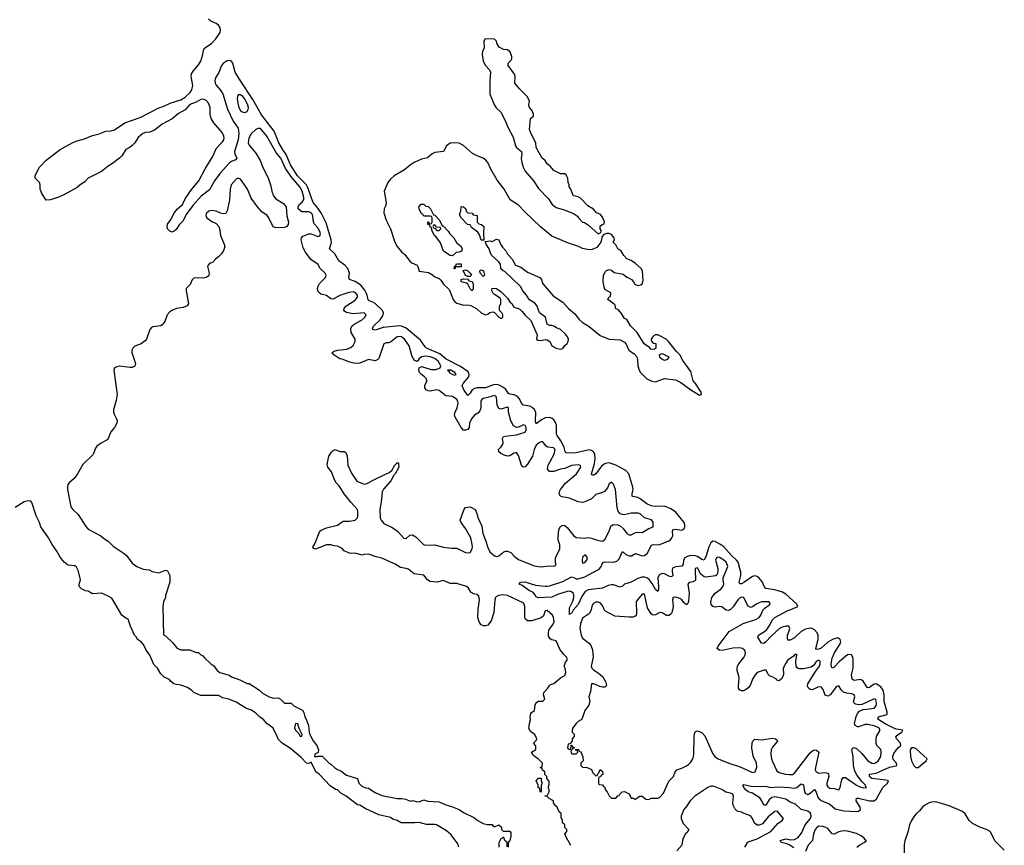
# Model space of a CAD drawing. Header units: inches. Extents: x 2293880 to 2522759, y 823965 to 1006879.
# Tile 318 of 325: x 2463030 to 2471950, y 907506 to 914985. Entities that reach past the tile are written whole.
import ezdxf

# ---------------------------------------------------------------- set-up
doc = ezdxf.new("R2010")
doc.units = ezdxf.units.IN
doc.header["$MEASUREMENT"] = 0
for name, color, linetype in [('C4960', 7, 'Continuous'), ('C4961', 7, 'Continuous'), ('C4970', 7, 'Continuous')]:
    doc.layers.add(name, color=color, linetype=linetype)

msp = doc.modelspace()

# ---------------------------------------------------------------- linework, layer by layer
at = {"layer": 'C4960', "color": 5}
for points, elevation in [([(2467009.5, 907490), (2466998.9, 907518.9), (2466940.2, 907600.2), (2466895.5, 907635.5), (2466806, 907690), (2466790, 907694), (2466714.6, 907694.6), (2466650, 907713.2), (2466608.8, 907708.9), (2466486, 907710), (2466449.1, 907729.1), (2466410, 907742), (2466390, 907759), (2466282, 907782), (2466158.6, 907838.6), (2466110, 907869), (2466090, 907873.2), (2465988, 907950), (2465939.5, 907979.5), (2465910, 908008.7), (2465890, 908012.3), (2465843.6, 908043.6), (2465746.3, 908146.3), (2465712.9, 908172.9), (2465670, 908258), (2465650, 908246), (2465628, 908250), (2465581.2, 908301.2), (2465482, 908382), (2465408, 908430), (2465370, 908468), (2465360.2, 908500.2), (2465322, 908570), (2465268.8, 908608.9), (2465235.3, 908650), (2465206.3, 908666.3), (2465170, 908702), (2465130, 908728.7), (2465083.7, 908743.7), (2464990, 908804), (2464926, 908830), (2464870, 908841.2), (2464830, 908864), (2464670, 908864), (2464606, 908890), (2464588.4, 908908.4), (2464550, 908935.3), (2464490, 908958), (2464450, 908962), (2464426, 908970), (2464398, 908990), (2464388.4, 909008.4), (2464338, 909030), (2464310, 909058), (2464278, 909110), (2464244.1, 909144.1), (2464209.4, 909229.4), (2464179, 909270), (2464149.3, 909329.3), (2464130, 909348.7), (2464098, 909370), (2464088.7, 909390), (2464070, 909408.7), (2464034, 909490), (2464013.2, 909553.2), (2463990, 909562), (2463955.3, 909590), (2463863.2, 909743.2), (2463826.3, 909766.3), (2463770, 909789.2), (2463690, 909784), (2463650, 909808), (2463626, 909810), (2463589.1, 909829.1), (2463569.1, 909849.1), (2463568.7, 909870), (2463582, 909910), (2463558.6, 909998.6), (2463557.9, 910000)], 60), ([(2464201.8, 910000), (2464210, 909998.8), (2464230, 909986.8), (2464290, 909974.8), (2464350, 909998), (2464370, 909992), (2464391, 909950), (2464391, 909890), (2464351.3, 909770), (2464351, 909750), (2464331.3, 909710), (2464326, 909670), (2464332, 909412), (2464350, 909402), (2464418.5, 909338.5), (2464450, 909298), (2464470, 909284.7), (2464490, 909276), (2464570, 909278), (2464630, 909252), (2464650, 909251.3), (2464671, 909231), (2464690, 909222), (2464703.5, 909203.5), (2464762, 909150), (2464790, 909132), (2464818, 909090), (2464842, 909070), (2464926.4, 909046.4), (2464950, 909031.3), (2465025.4, 909005.4), (2465090, 908972), (2465110, 908971.3), (2465202, 908910), (2465230, 908884.7), (2465291.2, 908851.1), (2465330, 908838), (2465370, 908842), (2465394, 908830), (2465430, 908794), (2465490, 908792), (2465514, 908770), (2465591.2, 908731.1), (2465604.7, 908710), (2465612, 908670), (2465624.7, 908650), (2465646, 908590), (2465651.2, 908531.1), (2465658, 908510), (2465690, 908452), (2465721, 908410), (2465738, 908370), (2465732.7, 908347.3), (2465704.7, 908330), (2465702, 908310), (2465726, 908310), (2465730, 908314), (2465770, 908312), (2465831.6, 908251.6), (2465850, 908242), (2465882, 908210), (2465910, 908191.3), (2465939.8, 908179.8), (2465990, 908142), (2466090, 908112), (2466102, 908070), (2466130, 908042), (2466166, 908026), (2466190, 908022), (2466250, 907984.7), (2466310, 907956), (2466450, 907931), (2466490.8, 907930.8), (2466524.7, 907924.7), (2466570, 907904.7), (2466590, 907911.3), (2466622, 907902), (2466650, 907901), (2466690, 907918), (2466727.1, 907907.1), (2466830, 907901), (2466890, 907871), (2466950, 907854.8), (2467010, 907830.8), (2467050, 907802.8), (2467150, 907756), (2467174.4, 907734.4), (2467230, 907704.7), (2467266, 907694), (2467310, 907694), (2467318, 907678), (2467330, 907674), (2467371.6, 907691.6), (2467394, 907670), (2467394, 907650), (2467410, 907634), (2467470, 907634), (2467478, 907618), (2467478, 907590), (2467471.6, 907548.4), (2467454, 907530), (2467454, 907490)], 60), ([(2468023.1, 907503.1), (2467980.4, 907580.4), (2467968, 907610), (2467986, 907630), (2467986, 907650), (2467968.4, 907668.4), (2467968, 907690), (2467948, 907710), (2467948, 907730), (2467936.4, 907756.4), (2467934, 907794), (2467918, 907810), (2467898, 907850), (2467883.1, 907863.1), (2467866, 907890), (2467866, 907910), (2467826, 907930), (2467807.3, 907947.3), (2467786, 907950), (2467790, 907954), (2467810, 907954), (2467826, 907990), (2467826, 908010), (2467818, 908030), (2467827.3, 908052.7), (2467827.3, 908087.3), (2467806, 908110), (2467806, 908130), (2467787.3, 908147.3), (2467786, 908170), (2467767.3, 908187.3), (2467762, 908202), (2467746, 908210), (2467762, 908218), (2467766, 908250), (2467726, 908290), (2467703.1, 908303.1), (2467683.1, 908323.1), (2467668, 908350), (2467707.3, 908372.7), (2467707.3, 908407.3), (2467686, 908430), (2467710, 908454), (2467715.3, 908470), (2467695.3, 908510), (2467656.4, 908536.4), (2467643.1, 908563.1), (2467648, 908610), (2467658, 908642), (2467655.3, 908670), (2467660.4, 908699.6), (2467666, 908710), (2467693.6, 908726.4), (2467701.2, 908778.8), (2467716.4, 908803.6), (2467730, 908812), (2467770, 908812), (2467788, 908830), (2467775.3, 908870), (2467779, 908890), (2467815.3, 908930), (2467830, 908954), (2467838, 908962), (2467870, 908972), (2467930, 909022), (2467970, 909044.7), (2467979, 909070), (2467972.7, 909110), (2467962, 909130), (2467976, 909164), (2467990, 909182), (2467990, 909198), (2467984, 909210), (2467955.9, 909235.9), (2467923.1, 909283.1), (2467890, 909357.2), (2467850, 909366), (2467835.1, 909375.1), (2467821.7, 909401.7), (2467819.7, 909430), (2467824.7, 909455.3), (2467863.6, 909510), (2467872.4, 909530), (2467866, 909570), (2467856, 909590), (2467808.2, 909631.8), (2467790, 909628.7), (2467774.9, 909585.1), (2467754.4, 909565.6), (2467670, 909539.1), (2467630, 909540.5), (2467613.4, 909553.4), (2467607.2, 909567.2), (2467605.1, 909670), (2467601.3, 909690), (2467590, 909703.6), (2467449.2, 909770), (2467410, 909775.3), (2467370, 909769.7), (2467350, 909760.5), (2467340.9, 909750), (2467334.9, 909730), (2467326.7, 909613.3), (2467302, 909538), (2467270, 909499), (2467250, 909493.2), (2467230, 909494), (2467207, 909507), (2467193.2, 909530), (2467179.3, 909570), (2467182, 909642), (2467195.1, 909730), (2467190, 909762.7), (2467170, 909776.3), (2467143.3, 909783.3), (2467117.7, 909797.7), (2467095.4, 909835.4), (2467079, 909850), (2466990, 909876.9), (2466930, 909878), (2466870, 909905.2), (2466810.5, 909889.5), (2466750, 909896.2), (2466725.2, 909910), (2466690, 909953.2), (2466604.2, 909964.2), (2466558.4, 910000)], 60), ([(2468942, 910000), (2468940.1, 909990), (2468946.5, 909950), (2468939.3, 909940.7), (2468930, 909936.8), (2468910, 909942.8), (2468870, 909965.8), (2468850, 909969.4), (2468830, 909960.2), (2468820.4, 909950), (2468812.1, 909930), (2468818.3, 909850), (2468816.6, 909823.4), (2468810, 909805.1), (2468790, 909823.5), (2468758.4, 909878.4), (2468732.6, 909912.6), (2468710, 909928.3), (2468690, 909934), (2468666.6, 909933.4), (2468630, 909924.1), (2468570, 909890.5), (2468508.2, 909871.8), (2468490, 909852.6), (2468470, 909843.5), (2468410, 909866.2), (2468390, 909866.7), (2468361.1, 909858.9), (2468310, 909836), (2468178.9, 909821.1), (2468153.6, 909806.4), (2468121.5, 909758.5), (2468090, 909688.4), (2468044.1, 909635.9), (2468030, 909606), (2468016, 909604), (2468010, 909598), (2468010, 909657.3), (2468042.3, 909717.7), (2468050.6, 909750), (2468051.4, 909770), (2468046.3, 909786.3), (2468030, 909802), (2468010, 909807), (2467990, 909804.3), (2467901.2, 909778.8), (2467850, 909755), (2467727.2, 909747.2), (2467710, 909756.9), (2467697.6, 909777.6), (2467677.6, 909797.6), (2467649.5, 909810), (2467580.8, 909860.8), (2467555.3, 909870), (2467568, 909890), (2467606.7, 909893.3), (2467703, 909863), (2467790, 909851.8), (2467810, 909853.4), (2467830, 909856.3), (2467950, 909895.8), (2468030, 909937.6), (2468050, 909933), (2468070, 909919.3), (2468090, 909919.5), (2468150, 909937.5), (2468266.8, 910000)], 40), ([(2469150.3, 910000), (2469152.2, 909907.8), (2469142.8, 909897.2), (2469130, 909892.2), (2469094.5, 909885.5), (2469084.1, 909870), (2469095.2, 909790), (2469090, 909718), (2469082.9, 909697.1), (2469070, 909685.1), (2469050, 909701.3), (2469027.2, 909730), (2469010, 909741.5), (2468970, 909754.2), (2468950.2, 909749.8), (2468944.6, 909730), (2468948.7, 909670), (2468945.1, 909634.9), (2468934.7, 909605.3), (2468912.3, 909587.7), (2468890, 909588.5), (2468850, 909611.4), (2468830, 909615.7), (2468790, 909594.8), (2468770, 909591.8), (2468750, 909602.7), (2468718.2, 909658.2), (2468690, 909781.2), (2468670, 909779.5), (2468625.7, 909730), (2468614.9, 909710), (2468618.7, 909610), (2468613.4, 909586.6), (2468602.8, 909577.2), (2468588.6, 909571.5), (2468550, 909571), (2468420.7, 909580.7), (2468329.7, 909629.7), (2468310, 909677.2), (2468290, 909702.9), (2468270, 909709.6), (2468250, 909707.3), (2468230, 909699.6), (2468221.3, 909690), (2468212.2, 909670), (2468203.6, 909630), (2468191.2, 909608.9), (2468181.8, 909598.2), (2468130, 909563.6), (2468110, 909512), (2468105.5, 909470), (2468115.3, 909410), (2468130, 909383.1), (2468192.9, 909332.8), (2468207.1, 909310), (2468218, 909278), (2468224.2, 909210), (2468208.5, 909130), (2468212.9, 909110), (2468230, 909091.2), (2468270, 909069.2), (2468312.6, 909032.6), (2468338, 908990), (2468347.1, 908952.9), (2468330, 908939.3), (2468310, 908938), (2468284.5, 908944.5), (2468230, 908969), (2468210, 908968), (2468201, 908899), (2468187.3, 908850), (2468196, 908810), (2468186, 908774), (2468150, 908728), (2468125.4, 908654.6), (2468116.9, 908643.1), (2468090, 908628), (2468070, 908608), (2468042, 908570), (2468034, 908550), (2468034, 908530), (2468052.7, 908512.7), (2468054, 908490), (2468034, 908470), (2468034, 908450), (2468014, 908426), (2467998, 908422), (2467994, 908390), (2468010, 908374), (2468022, 908378), (2468026, 908414), (2468030, 908414), (2468038, 908398), (2468052.7, 908392.7), (2468054, 908386), (2468038, 908382), (2468032.7, 908367.3), (2468022, 908358), (2468030, 908334), (2468070, 908334), (2468086, 908350), (2468082, 908362), (2468067.3, 908367.3), (2468066, 908374), (2468090, 908374), (2468098, 908358), (2468112.7, 908352.7), (2468132.7, 908307.3), (2468134, 908270), (2468114, 908250), (2468114, 908230), (2468130, 908214), (2468170, 908212), (2468210, 908194), (2468223.6, 908163.6), (2468250, 908134), (2468262, 908138), (2468267.3, 908152.7), (2468278, 908162), (2468288.7, 908191.3), (2468310, 908174), (2468311.6, 908148.4), (2468298, 908142), (2468292.7, 908127.3), (2468278, 908122), (2468274, 908110), (2468274, 908070), (2468278, 908058), (2468310, 908054), (2468318, 908038), (2468330, 908034), (2468334, 908010), (2468351.6, 907991.6), (2468370, 907954), (2468390, 907934), (2468430, 907934), (2468450, 907954), (2468462, 907958), (2468466, 907970), (2468489, 907991), (2468510, 907992), (2468551.2, 907971.1), (2468570, 907932), (2468591.6, 907931.6), (2468610, 907922), (2468623.1, 907936.9), (2468648.4, 907951.6), (2468670, 907952), (2468703.6, 907923.6), (2468730, 907922), (2468751.6, 907931.6), (2468810, 907932), (2468830, 907942), (2468862, 907978), (2468911.9, 908088.1), (2468952.3, 908130), (2468969.5, 908170.5), (2468984, 908190), (2469030, 908204.9), (2469070, 908224.9), (2469090, 908238), (2469110, 908259.1), (2469130, 908294), (2469138.2, 908330), (2469139.3, 908490), (2469143.1, 908516.9), (2469150, 908534), (2469170, 908542), (2469210, 908527.7), (2469236.5, 908496.5), (2469310, 908333.4), (2469328.7, 908310), (2469358, 908290), (2469455.5, 908250), (2469556.5, 908216.5), (2469670, 908166), (2469693.2, 908170), (2469707.5, 908212.5), (2469704.4, 908250), (2469674.4, 908314.4), (2469661.3, 908390), (2469664.6, 908435.4), (2469671.8, 908450), (2469690, 908466.4), (2469750, 908461.3), (2469850, 908474.9), (2469878, 908470), (2469890, 908461), (2469896.3, 908450), (2469850, 908395.8), (2469838, 908370), (2469834.5, 908330), (2469842.1, 908290), (2469850, 908263.7), (2469890, 908180.3), (2469910, 908164.2), (2469969, 908149), (2470000, 908147.5)], 60), ([(2469354.8, 910000), (2469355.6, 909990), (2469351.2, 909968.8), (2469344.3, 909955.7), (2469333, 909947), (2469250, 909934.8), (2469230, 909937.7), (2469201.2, 909961.2), (2469180.3, 910000)], 60), ([(2470000, 909193), (2469990, 909186.3), (2469970, 909155.8), (2469947.2, 909110), (2469948.3, 909051.7), (2469943.8, 909036.2), (2469930, 909014), (2469910, 908995.3), (2469890, 909002), (2469885.2, 909010), (2469853.2, 909030), (2469822.5, 909042.5), (2469811.7, 909051.7), (2469792.8, 909092.8), (2469773.4, 909093.4), (2469710.4, 909070), (2469691.5, 909050), (2469669.2, 909010), (2469647, 908953), (2469629, 908931), (2469610, 908916.2), (2469586.6, 908906.6), (2469570, 908903.7), (2469550, 908914), (2469542.9, 908930), (2469541.3, 908950), (2469547.2, 909027.2), (2469529.6, 909090), (2469529.6, 909110), (2469533.3, 909130), (2469544.4, 909150), (2469590, 909207.2), (2469601.5, 909230), (2469605.4, 909250), (2469599.7, 909270), (2469578, 909290), (2469550, 909295.9), (2469489.4, 909290.6), (2469410, 909272.8), (2469371.9, 909271.9), (2469349.4, 909290), (2469356.2, 909310), (2469458, 909442), (2469584.5, 909515.5), (2469694.5, 909550), (2469730, 909568.2), (2469745.3, 909590), (2469763.1, 909636.9), (2469782.5, 909657.5), (2469827.3, 909690), (2469821.2, 909710), (2469750.6, 909710.6), (2469707.3, 909692.7), (2469670, 909664.7), (2469650, 909661.3), (2469630, 909671.6), (2469622.2, 909682.2), (2469590.7, 909750.7), (2469570, 909754), (2469550, 909744.2), (2469535.8, 909730), (2469494.1, 909665.9), (2469470, 909642.7), (2469450, 909633.3), (2469430, 909636.9), (2469390, 909666.4), (2469370, 909668.7), (2469330, 909662.7), (2469308.8, 909668.8), (2469294, 909690), (2469289.8, 909709.8), (2469299.7, 909750), (2469329.1, 909790.9), (2469383.5, 909830), (2469400.9, 909850), (2469409.7, 909870), (2469402.6, 909910), (2469404.4, 909930), (2469432.4, 910000)], 60), ([(2470000, 909754.5), (2469970, 909781.6), (2469939.7, 909799.7), (2469870, 909821.4), (2469790, 909830.9), (2469773.6, 909850), (2469759.6, 909890), (2469730, 909925.2), (2469710, 909940.7), (2469690, 909946.4), (2469670, 909940.2), (2469590, 909885.2), (2469570, 909874.5), (2469554.5, 909874.5), (2469549, 909889), (2469561.8, 909950), (2469562.4, 909982.4), (2469557.8, 910000)], 40), ([(2470000, 909483.6), (2469996.9, 909490), (2469971, 909491), (2469930, 909479.5), (2469914.6, 909470), (2469838.7, 909401.3), (2469790, 909348.6), (2469770, 909334), (2469750, 909336.9), (2469716.9, 909390), (2469722.9, 909410), (2469777.5, 909442.5), (2469799, 909461), (2469824.2, 909495.8), (2469850, 909549.2), (2469870, 909569.4), (2469990, 909633.2), (2470000, 909637.1)], 40), ([(2470000, 909365.3), (2469990, 909365.4), (2469984.6, 909384.6), (2469986.9, 909410), (2470000, 909450.1)], 40), ([(2469600.5, 907490), (2469626.8, 907533.2), (2469638.4, 907541.6), (2469710, 907564.3), (2469835.4, 907630), (2469897.5, 907702.5), (2469938, 907730), (2469948.7, 907750), (2469899, 907810), (2469890, 907814.5), (2469870, 907813.3), (2469810, 907763.9), (2469758.1, 907701.9), (2469730, 907688.4), (2469709.8, 907689.8), (2469686.9, 907706.9), (2469668, 907750), (2469650, 907774.3), (2469593, 907793), (2469570, 907806.6), (2469530, 907814), (2469511.9, 907831.9), (2469494.5, 907870), (2469492, 907890), (2469497.2, 907950), (2469489.3, 907970), (2469470, 907978.9), (2469428.2, 907988.2), (2469390, 908011.2), (2469330, 908036.2), (2469310, 908042.9), (2469290, 908040.7), (2469264, 908030), (2469147.3, 907950), (2469104, 907910), (2469067.1, 907852.9), (2469046, 907830), (2469022, 907770), (2469022, 907750), (2469042, 907702), (2469092, 907650), (2469076.9, 907623.1), (2469062, 907610), (2469042, 907570), (2469034, 907550), (2469030, 907506), (2468983.6, 907456.4)], 60), ([(2470000, 907902.7), (2469970, 907923.4), (2469890, 907942.4), (2469870, 907944.6), (2469842.5, 907937.5), (2469821.1, 907918.9), (2469790, 907869.9), (2469770, 907868.5), (2469752.2, 907910), (2469735, 907935), (2469670, 907976.8), (2469629.7, 907990), (2469610, 908005.3), (2469590, 908029.8), (2469580.7, 908050), (2469590, 908055.6), (2469670, 908037.9), (2469790, 908040.7), (2469830, 908028.5), (2469910, 908037), (2470000, 908028.7)], 40), ([(2467447.3, 907492.7), (2467446, 907530), (2467426, 907550), (2467415.3, 907575.3), (2467410, 907578), (2467390, 907566), (2467371.6, 907528.4), (2467372, 907490)], 60), ([(2470000, 907508.7), (2469980.4, 907520.4), (2469928, 907530), (2469919.6, 907550), (2469970, 907563.5), (2470000, 907558.9)], 40)]:
    msp.add_lwpolyline(points, dxfattribs=dict(at, elevation=elevation))
at = {"layer": 'C4960', "color": 5, "elevation": 60}
for points in [[(2465530, 908608), (2465520.7, 908570), (2465527.3, 908550), (2465558, 908518), (2465570, 908492), (2465586, 908494), (2465588, 908510), (2465562.7, 908562.7), (2465550, 908606)], [(2467750, 907986), (2467746, 907990), (2467742, 908022), (2467726, 908026), (2467726, 908050), (2467708, 908090), (2467730, 908114), (2467752.7, 908112.7), (2467754, 908090), (2467762, 908070), (2467754, 908050), (2467754, 907990)]]:
    msp.add_lwpolyline(points, close=True, dxfattribs=at)
at = {"layer": 'C4961', "color": 5}
for points, elevation in [([(2468266.8, 910000), (2468275.4, 910004.6), (2468294, 910026), (2468313.2, 910066.8), (2468330, 910072.4), (2468410, 910070.1), (2468439.9, 910080.1), (2468460.1, 910099.9), (2468490, 910167), (2468519.8, 910139.8), (2468550, 910126.6), (2468571.2, 910128.8), (2468610, 910147.7), (2468668.1, 910128.1), (2468690, 910131.4), (2468713.4, 910150), (2468754.7, 910225.3), (2468770, 910232.2), (2468808.1, 910228.1), (2468830, 910231.9), (2468910, 910264), (2468925.6, 910274.4), (2468939.1, 910290), (2468945.9, 910310), (2468944.5, 910350), (2468953.4, 910366.6), (2468969.9, 910370.1), (2469030, 910360.4), (2469046.6, 910370), (2469055.9, 910390), (2469056.1, 910410), (2469050, 910429.8), (2468970, 910525.5), (2468930, 910555), (2468870, 910578.1), (2468790, 910575.1), (2468750, 910580.1), (2468710, 910599.5), (2468650, 910645.4), (2468630, 910655), (2468584.2, 910664.2), (2468579.1, 910670), (2468577.7, 910690), (2468586.2, 910730), (2468585.4, 910750), (2468547.9, 910870), (2468519.8, 910899.8), (2468430, 910948.3), (2468371, 910971), (2468334.5, 910965.5), (2468300.4, 910939.6), (2468250, 910872.2), (2468230, 910858), (2468220.1, 910860.1), (2468209.8, 910870), (2468237.2, 910962.8), (2468244.1, 911010), (2468239.3, 911050), (2468227.5, 911070), (2468210, 911083), (2468190, 911087.4), (2468070, 911059.9), (2467998, 911058), (2467981.6, 911061.6), (2467971.8, 911071.8), (2467961.9, 911110), (2467939.5, 911159.5), (2467897.8, 911217.8), (2467893.8, 911230), (2467892.2, 911312.3), (2467882.4, 911342.4), (2467870, 911359.8), (2467853, 911373), (2467830, 911380.7), (2467790, 911377.3), (2467758.5, 911361.5), (2467710, 911322.9), (2467704.1, 911350), (2467706.4, 911426.4), (2467693.9, 911453.9), (2467672.6, 911472.6), (2467650, 911483.1), (2467590, 911493.5), (2467574.8, 911510), (2467557.5, 911550), (2467538.8, 911570), (2467510, 911585.1), (2467470, 911592.1), (2467459.3, 911599.3), (2467434.3, 911634.3), (2467412.4, 911652.4), (2467372.8, 911672.8), (2467350, 911678.6), (2467323.8, 911676.2), (2467250.1, 911649.9), (2467170, 911651.2), (2467150, 911644.4), (2467129.7, 911630.3), (2467110, 911601.1), (2467090, 911581.3), (2467050, 911636.4), (2467038.3, 911670), (2467047.3, 911690), (2467098, 911750), (2467102.8, 911770), (2467093.3, 911793.3), (2467024.2, 911844.2), (2466894.9, 911910), (2466837.6, 911957.6), (2466714.5, 912010), (2466701.9, 912021.9), (2466661.6, 912081.6), (2466530, 912189.9), (2466490, 912208.8), (2466469.5, 912210.5), (2466324, 912196), (2466250, 912171.6), (2466230, 912179), (2466227.1, 912190), (2466237.4, 912210), (2466295.4, 912264.6), (2466318.7, 912301.3), (2466325.2, 912330), (2466316.8, 912350), (2466250, 912412.5), (2466230, 912425.8), (2466196.9, 912436.9), (2466186.1, 912446.1), (2466178.8, 912490), (2466169.9, 912510), (2466155.3, 912535.3), (2466119.1, 912579.1), (2466070, 912613.3), (2466018, 912630), (2466012.1, 912650), (2466017.5, 912690), (2466002.1, 912730), (2465978.3, 912758.3), (2465920.9, 912800.9), (2465884.8, 912864.8), (2465835.4, 912910), (2465853.5, 912966.5), (2465853, 912990), (2465805.1, 913145.1), (2465765.5, 913230), (2465734.8, 913274.8), (2465687.6, 913327.5), (2465638.5, 913470), (2465627.7, 913487.7), (2465547.7, 913570), (2465482.8, 913670), (2465445, 913765), (2465410, 913812.1), (2465377.3, 913870), (2465335.4, 913975.4), (2465222, 914122), (2465141.5, 914261.5), (2465029.3, 914429.3), (2464983, 914510), (2464960.7, 914590), (2464949.5, 914609.5), (2464930, 914616), (2464910, 914611.8), (2464872.4, 914587.6), (2464859.2, 914570), (2464833.7, 914506.3), (2464802.3, 914457.7), (2464796.4, 914430), (2464800.4, 914410), (2464810, 914392.3), (2464847.5, 914350), (2464870, 914312), (2464913, 914173), (2464965.3, 914065.3), (2465010, 914002), (2465014.3, 913954.3), (2465010, 913896), (2464975.5, 913790), (2464978, 913770), (2464998, 913730), (2464985.1, 913714.9), (2464950, 913701.4), (2464930, 913687), (2464846.5, 913593.5), (2464794.4, 913525.6), (2464750, 913442.4), (2464674.1, 913385.9), (2464599, 913301), (2464539.4, 913220.6), (2464510, 913161.2), (2464474.2, 913125.8), (2464450, 913086.6), (2464430, 913069.3), (2464410, 913061.2), (2464390, 913069.2), (2464370, 913089.3), (2464367, 913110), (2464370, 913131), (2464401.6, 913178.4), (2464427.6, 913230), (2464460.7, 913270), (2464503.6, 913310), (2464530, 913360.7), (2464589.7, 913450), (2464653.9, 913526.1), (2464710, 913634), (2464781.5, 913750), (2464810, 913818), (2464865.4, 913874.6), (2464876.1, 913890), (2464881.8, 913910), (2464879.9, 913930), (2464863.9, 913963.9), (2464789.3, 914050), (2464763.2, 914090), (2464755.5, 914130), (2464754.5, 914190), (2464740.4, 914230), (2464716.3, 914256.3), (2464690, 914265.7), (2464670, 914262.4), (2464630, 914238.9), (2464570, 914217.7), (2464530, 914167.7), (2464470, 914135), (2464410, 914085.4), (2464322, 914038), (2464250, 913985.1), (2464210, 913965.1), (2464170, 913962), (2464146.9, 913953.1), (2464103.8, 913916.2), (2464074, 913870), (2464050, 913846), (2464030, 913829.4), (2463990, 913809), (2463954, 913750), (2463934.8, 913730), (2463870, 913680.9), (2463830, 913659.3), (2463770, 913609.3), (2463650, 913549.2), (2463621.6, 913518.4), (2463573.2, 913486.8), (2463550, 913465.2), (2463430, 913398), (2463390, 913380.9), (2463310, 913353.2), (2463269.5, 913349.5), (2463229.2, 913410), (2463215.3, 913450), (2463214, 913490), (2463208.8, 913508.9), (2463169.2, 913550), (2463170, 913572), (2463209, 913650), (2463270, 913711), (2463395.3, 913810), (2463510, 913870.7), (2463550, 913886.8), (2463615.5, 913904.5), (2463690, 913934.8), (2463750, 913950.8), (2463810, 913976), (2463856.9, 913976.9), (2463890, 913986.8), (2463982, 914050), (2464122, 914098), (2464290, 914187.7), (2464330, 914198), (2464392.4, 914227.6), (2464490, 914259.7), (2464530, 914282), (2464575.4, 914324.6), (2464590.4, 914350), (2464599.4, 914390), (2464584.7, 914470), (2464586.6, 914493.4), (2464600.4, 914519.6), (2464650, 914574.3), (2464670, 914608.7), (2464688.3, 914670), (2464693.6, 914710), (2464708.4, 914730), (2464768.1, 914770), (2464808.1, 914810), (2464844.8, 914870), (2464849.8, 914890), (2464845.5, 914910), (2464830, 914934), (2464810, 914949), (2464760.5, 914970), (2464741, 914990)], 40), ([(2466558.4, 910000), (2466550, 910006.6), (2466530, 910014), (2466481.2, 910021.1), (2466430, 910053.6), (2466310, 910106.6), (2466258, 910118), (2466190, 910142.7), (2466150, 910140.9), (2466130, 910135.1), (2466070, 910152), (2466030, 910149), (2466010, 910154), (2465970, 910173.2), (2465950, 910193.2), (2465910, 910215.1), (2465878.6, 910218.6), (2465850, 910229), (2465810, 910229), (2465710, 910189.3), (2465694.6, 910194.6), (2465686, 910210), (2465702.7, 910237.3), (2465749, 910350), (2465760.2, 910359.8), (2465810, 910382.8), (2465910, 910407.3), (2465958.9, 910441.1), (2466018.9, 910441.1), (2466069, 910451), (2466089, 910471), (2466092.9, 910487.1), (2466094.5, 910530), (2466086.6, 910550), (2466030, 910612.7), (2465969.5, 910690), (2465923.6, 910763.6), (2465897.2, 910790), (2465885.2, 910810), (2465855.3, 910890), (2465821.2, 910930), (2465814, 910954), (2465829.4, 911030), (2465853.6, 911066.4), (2465870, 911082), (2465888.8, 911091.1), (2465930, 911072), (2465970, 911072), (2465983.6, 911063.6), (2465995.3, 911035.3), (2466002, 910950), (2466036.9, 910876.9), (2466084, 910804), (2466150, 910778), (2466170, 910781), (2466262, 910830), (2466377.5, 910882.5), (2466400.2, 910899.8), (2466429, 910950), (2466452, 910972), (2466462, 910962), (2466466, 910930), (2466430.5, 910870), (2466419.9, 910860.1), (2466391.9, 910808.1), (2466327.1, 910732.9), (2466313, 910707), (2466305.5, 910614.5), (2466293.4, 910550), (2466296.9, 910470), (2466303.2, 910450), (2466330, 910420.9), (2466410, 910380.3), (2466451.5, 910351.5), (2466510, 910288.9), (2466530, 910285.7), (2466563.6, 910316.4), (2466590, 910317.8), (2466619.6, 910299.6), (2466687.4, 910230), (2466705, 910225), (2466790, 910226.9), (2466870, 910206.3), (2466942.9, 910197.1), (2466990, 910196.8), (2467070, 910159.2), (2467090, 910153.8), (2467110, 910158.3), (2467128.7, 910190), (2467131.2, 910210), (2467127.1, 910250), (2467115.9, 910290), (2467070, 910374.5), (2467029.6, 910430), (2467020.7, 910450), (2467055.1, 910550), (2467070, 910567.3), (2467110, 910570.5), (2467130, 910564), (2467150, 910550.6), (2467164.9, 910530), (2467183.7, 910470), (2467217, 910397), (2467226, 910330), (2467250.1, 910270.1), (2467270, 910202.4), (2467290, 910164.6), (2467330, 910128.7), (2467350, 910121.6), (2467370, 910128), (2467415.6, 910164.4), (2467430, 910170.8), (2467450, 910170.8), (2467479.6, 910159.6), (2467510, 910125.3), (2467550, 910093.7), (2467690, 910037.6), (2467750, 910028.8), (2467830, 910037.1), (2467865.6, 910034.4), (2467882, 910038), (2467889, 910050), (2467883.3, 910063.3), (2467884.7, 910110), (2467923.1, 910190), (2467922.6, 910230), (2467909.6, 910270), (2467907.8, 910290), (2467914, 910366), (2467930, 910394.8), (2467950, 910407.3), (2467970, 910402), (2467990, 910384.9), (2468050, 910310.5), (2468070, 910292.7), (2468150, 910287.3), (2468174.4, 910294.4), (2468210, 910288.4), (2468273, 910267), (2468310, 910259.5), (2468330, 910274.8), (2468370, 910350.8), (2468384.7, 910395.3), (2468407.2, 910412.8), (2468450, 910410.3), (2468470, 910400.3), (2468496.9, 910376.9), (2468530, 910331.8), (2468550, 910319.6), (2468570, 910319.6), (2468610, 910338.3), (2468630, 910342.3), (2468670, 910338.9), (2468730, 910376), (2468769.2, 910390), (2468770, 910433.2), (2468754.9, 910454.9), (2468691.4, 910471.4), (2468650, 910508), (2468634.3, 910514.3), (2468570, 910514.6), (2468510, 910499.8), (2468490, 910501), (2468469.8, 910509.8), (2468452.1, 910532.2), (2468442.1, 910562.2), (2468428.5, 910728.5), (2468410, 910776), (2468390, 910794), (2468370, 910781.2), (2468356.4, 910743.6), (2468328.6, 910711.4), (2468310, 910701), (2468250, 910682.4), (2468210, 910643.6), (2468150, 910617), (2468128.1, 910611.9), (2468090, 910616.2), (2468010, 910651.1), (2467943.3, 910663.3), (2467929.5, 910669.5), (2467917.2, 910690), (2467919.5, 910710), (2467929.6, 910730), (2467974.3, 910785.7), (2468075.6, 910870), (2468114.5, 910930), (2468110, 910945.2), (2468090, 910952.3), (2468030, 910947.7), (2467970, 910918.9), (2467930, 910911.7), (2467870, 910891.9), (2467830, 910893.3), (2467812.6, 910912.6), (2467816.1, 910950), (2467872.6, 911050), (2467881.3, 911090), (2467867.1, 911107.1), (2467813.7, 911113.7), (2467800.8, 911120.8), (2467770, 911160.4), (2467750, 911159.8), (2467730.4, 911150), (2467709.4, 911130), (2467690.2, 911090), (2467676.1, 911030), (2467630, 910956.9), (2467610, 910933.6), (2467590, 910931.6), (2467574.7, 910950), (2467550, 911036.2), (2467530, 911063.1), (2467510, 911058), (2467470, 911033.5), (2467450, 911031), (2467418.5, 911038.5), (2467390, 911054), (2467372, 911070), (2467367.3, 911090), (2467390, 911111.8), (2467405.1, 911134.9), (2467410.6, 911150.6), (2467405.1, 911190), (2467412.3, 911207.7), (2467427, 911213), (2467530, 911225.6), (2467610, 911248), (2467618.7, 911270), (2467617.1, 911290), (2467610, 911309.7), (2467593.5, 911313.5), (2467550, 911292.3), (2467530, 911291.4), (2467504.5, 911304.5), (2467478.6, 911350), (2467458, 911430), (2467458, 911470), (2467450, 911476), (2467390, 911455.9), (2467370, 911462.2), (2467355.4, 911495.4), (2467350, 911565.2), (2467337, 911577), (2467330, 911579.8), (2467310, 911575.4), (2467270, 911561), (2467230, 911553.7), (2467215.3, 911544.7), (2467207.3, 911530), (2467207.4, 911470), (2467198.8, 911441.2), (2467179.3, 911420.7), (2467150, 911400.9), (2467122, 911370), (2467105.8, 911330), (2467101.7, 911290), (2467090, 911273.6), (2467070, 911266.3), (2467050, 911266), (2467030, 911289.3), (2466971, 911390), (2466969.7, 911410), (2466974.8, 911430), (2466992.8, 911470), (2467001.8, 911510), (2466999.2, 911530), (2466990, 911545.6), (2466952, 911570), (2466890, 911576.2), (2466830, 911624.7), (2466810, 911630.8), (2466750, 911619.8), (2466730, 911623.1), (2466710.9, 911630.9), (2466699.7, 911650), (2466701.7, 911670), (2466719.1, 911710), (2466716.4, 911730), (2466698.7, 911750), (2466669.5, 911770), (2466653.3, 911790), (2466647, 911810), (2466649.5, 911830.5), (2466670, 911842.4), (2466756.4, 911816.5), (2466804.3, 911815.7), (2466839.7, 911830), (2466844.5, 911850), (2466834.6, 911870), (2466820.1, 911890), (2466790, 911914.2), (2466748.4, 911930), (2466710, 911937), (2466670.1, 911929.9), (2466646, 911910), (2466630, 911889), (2466610, 911896), (2466595.4, 911915.4), (2466583.5, 911943.5), (2466558.5, 912030), (2466515.5, 912090), (2466490, 912110.4), (2466470, 912114), (2466450, 912110.4), (2466390, 912063.9), (2466370, 912057.6), (2466350, 912057.7), (2466330, 912049.5), (2466283.1, 911916.9), (2466274.9, 911905.1), (2466250, 911895.1), (2466190, 911908), (2466110, 911871.8), (2466070, 911870.9), (2466021.1, 911881.1), (2465951, 911909), (2465930, 911913.2), (2465875.3, 911950), (2465862, 911970), (2465878, 911982), (2465908.4, 911991.6), (2465990, 911999.2), (2466030, 912015.6), (2466050, 912032.8), (2466069.8, 912070), (2466070.6, 912090), (2466033.1, 912150), (2466030.9, 912190), (2466041.7, 912210), (2466056.2, 912223.8), (2466136.4, 912270), (2466157.4, 912290), (2466168.5, 912310), (2466149.8, 912329.8), (2466050, 912321.1), (2465991.4, 912331.4), (2465967.7, 912347.7), (2465969.7, 912370), (2465986, 912390), (2466070, 912444.8), (2466089, 912470), (2466089.8, 912490), (2466070, 912512.5), (2466050, 912519.2), (2466012.1, 912512.1), (2465930, 912486), (2465870, 912453.3), (2465850, 912455), (2465810, 912486), (2465758, 912498), (2465736.1, 912516.1), (2465729.7, 912530), (2465728.6, 912548.5), (2465733.3, 912570), (2465745.9, 912594.1), (2465801.5, 912650), (2465807.4, 912670), (2465797.2, 912690), (2465751.1, 912730), (2465729.6, 912770), (2465669.8, 912809.8), (2465618.2, 912878.2), (2465596.6, 912916.6), (2465579.5, 912990), (2465582.7, 913010), (2465595.3, 913024.7), (2465650, 913044.4), (2465670, 913043.6), (2465730, 913020.9), (2465750, 913026.4), (2465754.2, 913045.8), (2465750, 913065.6), (2465730, 913098.4), (2465696.3, 913136.3), (2465687.7, 913167.7), (2465684.7, 913210), (2465673.1, 913233.1), (2465650, 913244.6), (2465584.7, 913244.7), (2465553.6, 913270), (2465553, 913290), (2465562.4, 913310), (2465590, 913332.4), (2465603.9, 913356.1), (2465605.5, 913374.5), (2465588.8, 913430), (2465566.5, 913470), (2465495.2, 913555.2), (2465436.7, 913636.7), (2465395.4, 913730), (2465356, 913776), (2465270, 913929.6), (2465210, 913997.6), (2465190, 913999.6), (2465170, 913989.6), (2465127.5, 913950), (2465105.5, 913910), (2465100.1, 913870), (2465110, 913847.1), (2465170, 913776.1), (2465209.2, 913709.2), (2465231.6, 913650), (2465283.6, 913543.6), (2465300.6, 913490), (2465312.8, 913430), (2465328.8, 913388.9), (2465350, 913362.6), (2465419.9, 913319.9), (2465443, 913290), (2465448.8, 913208.9), (2465464.9, 913150), (2465462.8, 913130), (2465451, 913110), (2465430, 913100.9), (2465350, 913100.7), (2465328, 913108), (2465319.1, 913119.1), (2465288.3, 913190), (2465270.6, 913210.6), (2465225, 913245), (2465183.1, 913290), (2465126.6, 913366.6), (2465092.4, 913450), (2465070, 913485.6), (2465030, 913538.7), (2465010, 913549.6), (2464990, 913540.7), (2464944.9, 913490), (2464936.9, 913450), (2464931.3, 913348.7), (2464908.1, 913251.9), (2464898, 913230), (2464872.7, 913227.3), (2464850, 913231.3), (2464809.3, 913250), (2464770, 913257.6), (2464742, 913250), (2464719.5, 913230), (2464714.9, 913210), (2464725.5, 913190), (2464770, 913155.5), (2464810, 913139.1), (2464834.9, 913110), (2464842.6, 913082.6), (2464847.6, 913030), (2464883.7, 912950), (2464887.2, 912930), (2464880.7, 912899.3), (2464856.7, 912863.3), (2464830, 912835.1), (2464804, 912816), (2464775.3, 912784.7), (2464750, 912775.3), (2464738, 912762), (2464731, 912750), (2464747.3, 912690), (2464744, 912670), (2464738, 912662), (2464718, 912650), (2464695.8, 912644.2), (2464610, 912646), (2464592.4, 912627.6), (2464575.5, 912584.5), (2464538, 912550), (2464537.3, 912530), (2464558.8, 912410), (2464547.5, 912392.5), (2464510, 912378), (2464450, 912368), (2464408.3, 912351.7), (2464390, 912339.6), (2464367.2, 912310), (2464346, 912250), (2464320.5, 912219.5), (2464308, 912212), (2464237.5, 912202.5), (2464223.9, 912196.1), (2464210, 912177.2), (2464177.6, 912090), (2464165.7, 912074.3), (2464130, 912049.6), (2464072.8, 912027.2), (2464054.8, 912010), (2464044.9, 911990), (2464044.9, 911970), (2464080.5, 911870), (2464074, 911846), (2464050, 911834.5), (2464030, 911834), (2463930, 911844.7), (2463910, 911841.6), (2463887.7, 911830), (2463881.3, 911810), (2463912, 911590), (2463903.9, 911536.1), (2463879.3, 911450), (2463878.4, 911430), (2463884.4, 911410), (2463906.7, 911370), (2463912.2, 911350), (2463910.4, 911330), (2463888.7, 911291.3), (2463856.3, 911250), (2463830.5, 911189.5), (2463821.6, 911178.4), (2463767.3, 911150), (2463730, 911120.7), (2463717.3, 911102.7), (2463694.1, 911045.9), (2463603.2, 910956.8), (2463554.9, 910870), (2463523, 910830), (2463478.4, 910790), (2463466.4, 910773.6), (2463462, 910750), (2463464.4, 910730), (2463493.4, 910573.4), (2463510, 910548.2), (2463561.1, 910501.1), (2463630, 910394), (2463650, 910370.7), (2463764.7, 910310), (2463788.1, 910288.1), (2463830, 910260.7), (2463876.7, 910216.7), (2463976, 910150), (2463998.8, 910130), (2464050, 910061), (2464090.5, 910030.5), (2464147.9, 910007.9), (2464201.8, 910000)], 60), ([(2463557.9, 910000), (2463545.6, 910025.6), (2463530, 910036), (2463470, 910044.5), (2463459, 910050), (2463431.5, 910071.5), (2463395.1, 910115.1), (2463367, 910170), (2463323.6, 910230), (2463292.3, 910290), (2463221.6, 910390), (2463207.8, 910430), (2463178.9, 910490), (2463139.5, 910610), (2463130, 910622.7), (2463110, 910625.6), (2463070, 910618), (2462990, 910566)], 60), ([(2469557.8, 910000), (2469539.3, 910070), (2469525.2, 910090), (2469478.9, 910130), (2469408.6, 910208.6), (2469374.1, 910234.1), (2469330, 910257.6), (2469310, 910259.4), (2469290, 910246.4), (2469273.5, 910210), (2469250, 910128.3), (2469230, 910087.8), (2469210, 910093.9), (2469170, 910123.3), (2469150, 910129.3), (2469110, 910129.6), (2469076.7, 910123.3), (2469055.3, 910110), (2469042.9, 910090), (2469039.8, 910050), (2469030, 910034.2), (2468970, 910029.9), (2468944.8, 910015.2), (2468942, 910000)], 40), ([(2469432.4, 910000), (2469444.4, 910030), (2469440.3, 910050), (2469428.7, 910070), (2469409.7, 910090), (2469370, 910114), (2469350, 910116.2), (2469342, 910110), (2469332.2, 910090), (2469353.6, 910013.6), (2469354.8, 910000)], 60), ([(2469180.3, 910000), (2469170, 910019.2), (2469150, 910014), (2469150.3, 910000)], 60)]:
    msp.add_lwpolyline(points, dxfattribs=dict(at, elevation=elevation))
for points, elevation in [([(2467248.3, 914811.7), (2467233.4, 914790), (2467239.1, 914730), (2467223.4, 914696.6), (2467220.3, 914670), (2467230, 914611.3), (2467238.7, 914590), (2467250.4, 914570), (2467286.4, 914530), (2467294.4, 914510), (2467288.8, 914430), (2467290.5, 914309.5), (2467330.4, 914210), (2467346.6, 914186.6), (2467387.4, 914147.4), (2467428.6, 914070), (2467453, 914010), (2467501.2, 913921.2), (2467521.8, 913841.8), (2467530, 913828.2), (2467574.8, 913790), (2467578.8, 913770), (2467573.7, 913726.3), (2467578.7, 913690), (2467590.4, 913650), (2467610, 913614), (2467683.8, 913523.8), (2467730, 913454.9), (2467822, 913362), (2467854.9, 913310), (2467890, 913284.6), (2467963.1, 913263.1), (2468048.4, 913228.4), (2468083.5, 913203.5), (2468091.3, 913190), (2468130, 913151.3), (2468146.8, 913146.8), (2468182.5, 913122.5), (2468270, 913044.7), (2468286, 913050), (2468298, 913062), (2468296.4, 913076.4), (2468288, 913090), (2468290, 913114), (2468306, 913130), (2468326, 913134), (2468327.3, 913152.7), (2468310, 913195.3), (2468290, 913222), (2468256.4, 913236.4), (2468228.4, 913268.4), (2468178, 913298), (2468110, 913368.7), (2468090, 913379), (2468046, 913390), (2468028, 913430), (2468027.3, 913447.3), (2468008, 913470), (2468007.3, 913487.3), (2467998, 913510), (2467995.3, 913550), (2467980.4, 913580.4), (2467970, 913588), (2467930, 913588), (2467870, 913618), (2467836.5, 913656.5), (2467810, 913678), (2467789.1, 913709.1), (2467762, 913730), (2467710, 913828), (2467705.2, 913870), (2467664, 913950), (2467649, 913990), (2467658, 914090), (2467686, 914110), (2467686, 914130), (2467670, 914166), (2467648.4, 914188.4), (2467642, 914210), (2467648, 914250), (2467628, 914290), (2467558, 914358), (2467515.3, 914410), (2467517.2, 914470), (2467512.7, 914490), (2467454, 914570), (2467455.3, 914590), (2467482.7, 914617.3), (2467489.2, 914630), (2467489.3, 914650), (2467474, 914690), (2467450, 914711.8), (2467414, 914714), (2467374.6, 914734.6), (2467352.7, 914772.7), (2467348.8, 914788.9), (2467330, 914808)], 40), ([(2465010, 914304.7), (2465003, 914290), (2465000.8, 914270), (2465005, 914230), (2465015.8, 914190), (2465030, 914162.8), (2465044.6, 914150), (2465070, 914143.9), (2465090, 914153.7), (2465100.3, 914170), (2465102.3, 914190), (2465097.1, 914210), (2465070, 914267), (2465050.9, 914290), (2465030, 914302.6)], 60), ([(2466970, 913869.8), (2466930, 913865.6), (2466897.8, 913842.2), (2466870, 913789.6), (2466790, 913781.1), (2466766, 913770), (2466725.7, 913734.3), (2466670, 913721.3), (2466610, 913694.2), (2466570.4, 913670), (2466515.8, 913624.2), (2466423, 913570), (2466390, 913540.7), (2466366, 913510), (2466330.5, 913430), (2466351, 913330), (2466343.4, 913296.6), (2466330.7, 913270), (2466330, 913234), (2466350.5, 913170), (2466388.4, 913090), (2466428.4, 912970), (2466450, 912930.8), (2466490, 912880.7), (2466518, 912858), (2466561.4, 912801.4), (2466582.9, 912782.9), (2466630, 912762), (2466637.6, 912750), (2466650, 912706), (2466734.9, 912694.9), (2466770, 912674.8), (2466790, 912654.8), (2466830, 912638.8), (2466845.8, 912625.8), (2466870.8, 912590), (2466919.3, 912539.3), (2466956, 912450), (2466971.3, 912430), (2466990, 912416), (2467050, 912398), (2467090, 912402), (2467116, 912396), (2467170, 912366.8), (2467210, 912328), (2467250, 912310.7), (2467270, 912316), (2467290, 912331.3), (2467316.9, 912336.9), (2467331.3, 912331.3), (2467372, 912290), (2467390, 912281), (2467398, 912282), (2467408, 912290), (2467408, 912310), (2467398, 912330), (2467378, 912350), (2467378, 912390), (2467388.4, 912411.6), (2467388.7, 912450), (2467382, 912462), (2467330, 912495.3), (2467315.3, 912510), (2467308.7, 912530), (2467310, 912552), (2467350, 912551), (2467390, 912521), (2467450, 912462), (2467471.3, 912430), (2467491.3, 912410), (2467504.7, 912384.7), (2467561, 912361), (2467582, 912342), (2467604.7, 912310), (2467659.8, 912259.8), (2467717.3, 912130), (2467712, 912090), (2467722.8, 912082.8), (2467750, 912078.8), (2467790, 912086.8), (2467810, 912086), (2467831.3, 912070), (2467851.3, 912030), (2467891.3, 912010), (2467930, 912000.5), (2467950, 912007.3), (2467967.5, 912032.5), (2467990, 912050.8), (2467999.6, 912070), (2468000.5, 912090), (2467992.2, 912112.2), (2467974.9, 912134.9), (2467930, 912178), (2467891.9, 912191.9), (2467870, 912208.7), (2467850, 912215.3), (2467830, 912215.3), (2467810, 912228), (2467793.2, 912290), (2467739, 912330), (2467715.1, 912395.1), (2467695.6, 912415.6), (2467647.3, 912447.3), (2467622.7, 912490), (2467589.2, 912530), (2467566.3, 912566.3), (2467424, 912704), (2467410, 912709), (2467390, 912728.7), (2467385.2, 912770), (2467372, 912792), (2467308.7, 912850), (2467295.3, 912870), (2467282, 912910), (2467255.3, 912950), (2467246, 912974), (2467290, 912981), (2467310, 912976), (2467350, 912998), (2467370, 912992), (2467386, 912950), (2467403, 912923), (2467434.8, 912890), (2467447.3, 912867.3), (2467490, 912816), (2467522, 912762), (2467570, 912742.8), (2467630, 912698.8), (2467741, 912650), (2467756, 912630), (2467762.8, 912602.8), (2467771, 912590), (2467863.9, 912483.9), (2467950, 912424.9), (2468001.6, 912370), (2468060.6, 912320.6), (2468099.5, 912270), (2468125.5, 912245.5), (2468190, 912204.9), (2468290, 912124.2), (2468370, 912090.7), (2468470, 912083.8), (2468510, 912064.9), (2468524.6, 912044.6), (2468548.6, 911990), (2468597.3, 911957.3), (2468620.7, 911930), (2468628, 911908), (2468628.6, 911850), (2468641.6, 911810), (2468654, 911790), (2468711, 911730), (2468758, 911710), (2468790, 911704.9), (2468870, 911734.9), (2468970, 911722), (2469018.8, 911698.9), (2469110, 911630.5), (2469190, 911584.9), (2469208, 911590), (2469202.7, 911610), (2469152.3, 911690), (2469131.8, 911711.8), (2469110, 911797.2), (2469038, 911898), (2469010, 911948.7), (2468979.3, 911979.3), (2468908.7, 912070), (2468888, 912090), (2468830, 912121.2), (2468810, 912129), (2468790, 912128.7), (2468776.9, 912123.1), (2468762, 912110), (2468752, 912090), (2468752.7, 912072.7), (2468770, 912054), (2468792, 912050), (2468794, 912010), (2468779.6, 912000.4), (2468750, 911998), (2468735.3, 912015.3), (2468687, 912047), (2468624, 912150), (2468562, 912210), (2468530, 912268), (2468510, 912278), (2468483.1, 912323.1), (2468455.3, 912355.3), (2468428, 912370), (2468428, 912390), (2468420.4, 912400.4), (2468400.4, 912420.4), (2468358, 912450), (2468366, 912470), (2468382, 912478), (2468386, 912510), (2468336.4, 912536.4), (2468328.4, 912548.4), (2468315.3, 912610), (2468318, 912670), (2468336.4, 912703.6), (2468347.3, 912712.7), (2468370, 912722), (2468390, 912716), (2468415.3, 912695.3), (2468498, 912678), (2468530, 912651.3), (2468550, 912644.7), (2468572, 912630), (2468590.9, 912610.9), (2468602, 912590), (2468630, 912578), (2468656.4, 912583.6), (2468668.4, 912591.6), (2468679, 912621), (2468672.3, 912710), (2468661.2, 912730), (2468610, 912777.2), (2468570, 912802), (2468530, 912818), (2468502, 912850), (2468474.6, 912894.6), (2468448.8, 912908.9), (2468430, 912946), (2468406, 912970), (2468418, 912990), (2468415.3, 913010), (2468390, 913038), (2468370, 913048), (2468350, 913048), (2468322, 913038), (2468303.6, 913016.4), (2468302, 912990), (2468294, 912970), (2468258.8, 912921.2), (2468216.8, 912903.2), (2468190, 912899.3), (2468130, 912912.3), (2468091.2, 912931.2), (2468001.3, 912961.3), (2467850, 913023.6), (2467747.7, 913107.7), (2467604.9, 913244.9), (2467550, 913305.6), (2467472.3, 913352.3), (2467419.7, 913450), (2467356.9, 913530), (2467297.6, 913630), (2467271.2, 913691.2), (2467253.3, 913713.3), (2467229.6, 913729.6), (2467174, 913750), (2467132.2, 913772.2), (2467050, 913846.3), (2467010, 913864.7)], 40), ([(2466950, 912846), (2466930, 912848), (2466869.1, 912889.1), (2466843.1, 912963.1), (2466800.4, 913020.4), (2466788.7, 913030), (2466768, 913070), (2466762, 913102), (2466750, 913106), (2466746, 913126), (2466728, 913130), (2466726, 913154), (2466732.7, 913152.7), (2466738, 913138), (2466750, 913134), (2466762, 913138), (2466766, 913150), (2466766, 913190), (2466762, 913202), (2466750, 913206), (2466690, 913206), (2466682, 913222), (2466670, 913226), (2466648, 913270), (2466646, 913290), (2466667.3, 913312.7), (2466690, 913314), (2466710, 913294), (2466730, 913292), (2466752, 913270), (2466778, 913218), (2466790, 913214), (2466832, 913170), (2466858, 913118), (2466870, 913114), (2466912, 913070), (2466925.4, 913045.4), (2466962, 913010), (2466986.8, 912966.8), (2467030.6, 912930.6), (2467038, 912910), (2467032, 912888), (2467010, 912878), (2466983.6, 912876.4)], 40), ([(2467230, 912986), (2467210, 912988), (2467195.3, 913035.3), (2467180.2, 913060.2), (2467123.1, 913103.1), (2467110, 913126), (2467086, 913130), (2467028, 913190), (2467018, 913210), (2467018, 913230), (2467026, 913250), (2467028, 913292), (2467052, 913290), (2467072, 913270), (2467074, 913250), (2467090, 913234), (2467130, 913232), (2467138, 913218), (2467174, 913210), (2467174, 913150), (2467190, 913134), (2467214, 913130), (2467234, 913110), (2467231, 913050), (2467234, 912986)], 40), ([(2466790, 913126), (2466778, 913122), (2466774, 913110), (2466778, 913098), (2466794, 913094), (2466810, 913074), (2466830, 913074), (2466846, 913090), (2466842, 913102), (2466806, 913106)], 40), ([(2466970, 912728), (2466966, 912730), (2466968, 912750), (2466982, 912758), (2466987.3, 912772.7), (2467030, 912774), (2467030, 912746), (2466990, 912746), (2466978, 912742)], 40), ([(2467090, 912658), (2467070, 912666), (2467048, 912712), (2467070, 912718), (2467090.6, 912710.6), (2467111.3, 912690), (2467122, 912670), (2467110, 912658)], 40), ([(2467230, 912658), (2467202, 912690), (2467198, 912710), (2467204, 912716), (2467210, 912718), (2467231, 912710), (2467242, 912670)], 40), ([(2467130, 912528), (2467110, 912546), (2467088.7, 912588.7), (2467078, 912598), (2467028.8, 912608.9), (2467029.3, 912630.7), (2467050, 912638), (2467090, 912634), (2467098, 912618), (2467130, 912614), (2467138, 912590), (2467138, 912550)], 40), ([(2468870, 911898), (2468846, 911910), (2468830, 911926), (2468826, 911950), (2468850, 911962), (2468911, 911931), (2468902, 911910), (2468890, 911902)], 40), ([(2466934.5, 911810), (2466906, 911810), (2466919.3, 911799.3), (2466921.1, 911790), (2466953.4, 911770), (2466970, 911765.9), (2466982.9, 911770), (2466973.1, 911790)], 60), ([(2468150, 910135.6), (2468130, 910117.2), (2468126.8, 910086.8), (2468130, 910061), (2468150, 910068.2), (2468166.6, 910090), (2468172.6, 910110), (2468159.3, 910130)], 60)]:
    msp.add_lwpolyline(points, close=True, dxfattribs=dict(at, elevation=elevation))
at = {"layer": 'C4970', "color": 5}
for points, elevation in [([(2470000, 909637.1), (2470073.6, 909666.4), (2470078, 909670), (2470071.2, 909690), (2470000, 909754.5)], 40), ([(2470000, 909450.1), (2470006.5, 909470), (2470000, 909483.6)], 40), ([(2470000, 908028.7), (2470050, 908024.1), (2470070.7, 908029.3), (2470110, 908062), (2470130, 908052.7), (2470140.4, 907990), (2470150, 907975.8), (2470170, 907967), (2470178.3, 907970), (2470230, 908012.9), (2470245.8, 907985.8), (2470261, 907941), (2470268.7, 907928.7), (2470290, 907911.4), (2470370, 907879.4), (2470417.4, 907837.4), (2470497.6, 907817.6), (2470610, 907812.7), (2470630, 907816.1), (2470647.3, 907830), (2470643.8, 907850), (2470608.9, 907910), (2470610, 907933), (2470630, 907933.5), (2470730, 907907.3), (2470770.6, 907910), (2470792.7, 907927.3), (2470849.3, 908030.7), (2470892.5, 908070), (2470899.7, 908090), (2470876.3, 908096.3), (2470751.2, 908110), (2470729.1, 908130), (2470728, 908150), (2470790, 908158.5), (2470910, 908213.6), (2470970, 908224.5), (2470976.8, 908230), (2470973.5, 908250), (2470943.5, 908283.5), (2470939.2, 908310), (2470950, 908336.5), (2470970, 908366.3), (2470990, 908391.4), (2471014, 908410), (2471010.9, 908430), (2470972.3, 908470), (2470966.5, 908490), (2470990, 908514), (2471022.4, 908530), (2471029.3, 908550), (2470970, 908559), (2470950, 908566.4), (2470870, 908607.3), (2470803.5, 908650), (2470809.7, 908670), (2470889.8, 908690.2), (2470887.4, 908712.6), (2470860.2, 908810), (2470863, 908870), (2470851.3, 908911.3), (2470830, 908939.9), (2470790, 908967.5), (2470770, 908965.9), (2470730, 908936.5), (2470710, 908930.9), (2470672.1, 908992.1), (2470660.7, 909000.7), (2470646.6, 909006.6), (2470590, 908997.8), (2470571, 909010), (2470567, 909050), (2470580.2, 909110), (2470580.2, 909190), (2470578.2, 909210), (2470565.1, 909230), (2470550, 909235.6), (2470530, 909229.9), (2470456.3, 909170), (2470410, 909118.7), (2470389.8, 909109.8), (2470383.8, 909123.8), (2470382, 909150), (2470390, 909202), (2470412.1, 909250), (2470462, 909330), (2470467.6, 909350), (2470462.4, 909370), (2470450, 909381.7), (2470430, 909383.7), (2470392.1, 909370), (2470350, 909344.8), (2470290, 909291.9), (2470270, 909282.1), (2470250, 909281), (2470242.8, 909290), (2470262.8, 909370), (2470264.6, 909410), (2470255.5, 909430), (2470230, 909457.9), (2470210, 909470.4), (2470190, 909474.2), (2470150, 909464.3), (2470110, 909441.7), (2470050, 909385), (2470010, 909365.2), (2470000, 909365.3)], 40), ([(2470000, 908147.5), (2470030, 908146), (2470050, 908158.9), (2470190, 908342.8), (2470215.4, 908364.6), (2470230, 908370.3), (2470250, 908368.7), (2470268.8, 908348.8), (2470238.4, 908210), (2470237, 908190), (2470244.7, 908170), (2470270, 908160.4), (2470325.9, 908165.9), (2470350, 908158.9), (2470357.8, 908150), (2470359.7, 908130), (2470342.6, 908070), (2470343.6, 908050), (2470350, 908035.5), (2470370, 908024), (2470410, 908019.1), (2470450, 908007.4), (2470463.9, 908030), (2470477.8, 908102.2), (2470490, 908118.7), (2470510, 908119.6), (2470610, 908051.9), (2470650, 908033.2), (2470673.4, 908026.6), (2470700.9, 908030), (2470695.2, 908035.2), (2470692, 908050), (2470661.2, 908081.2), (2470618.2, 908138.2), (2470597.3, 908177.3), (2470582.5, 908230), (2470581.2, 908310), (2470569.7, 908370), (2470574.2, 908385.8), (2470590, 908392), (2470610, 908381.7), (2470658.3, 908338.3), (2470714.9, 908270), (2470750, 908249.4), (2470770, 908247.1), (2470790, 908255.3), (2470810, 908274.9), (2470830.5, 908310), (2470835.9, 908350), (2470832.4, 908372.4), (2470794, 908410), (2470788.6, 908428.6), (2470787.7, 908470), (2470791.8, 908490), (2470826, 908550), (2470812.5, 908570), (2470770, 908589.2), (2470710, 908599.7), (2470690, 908599.9), (2470630, 908577.8), (2470619.3, 908579.3), (2470598.9, 908590), (2470593.6, 908610), (2470607.5, 908672.5), (2470620.3, 908699.7), (2470638.8, 908721.2), (2470670, 908735.5), (2470730, 908740.8), (2470770, 908749.6), (2470790, 908768), (2470792.5, 908790), (2470786.3, 908826.3), (2470770, 908834.2), (2470701.4, 908798.6), (2470658.3, 908781.7), (2470630, 908779.4), (2470603.8, 908783.8), (2470591.6, 908791.6), (2470583.5, 908810), (2470594.6, 908850), (2470590.4, 908870.4), (2470570, 908878.6), (2470523.4, 908883.4), (2470493.5, 908893.5), (2470473.3, 908913.3), (2470450, 908949.6), (2470430, 908944.7), (2470372.3, 908867.7), (2470350, 908857.6), (2470327.2, 908867.2), (2470310, 908918.4), (2470290, 908940.8), (2470261.9, 908938.2), (2470210, 908914.5), (2470190, 908916), (2470176, 908930), (2470167.6, 908947.6), (2470169.6, 908970), (2470238.7, 909081.3), (2470275, 909130), (2470282, 909150), (2470282.2, 909170), (2470270, 909182.2), (2470246.5, 909170), (2470223, 909137), (2470200.7, 909119.3), (2470130, 909103.5), (2470090, 909104.2), (2470073.7, 909113.7), (2470063.6, 909130), (2470060.5, 909170), (2470071.2, 909231.2), (2470070, 909238), (2470066.8, 909233.2), (2470053.2, 909233.2), (2470040.3, 909219.7), (2470000, 909193)], 60), ([(2470000, 907558.9), (2470016.4, 907556.5), (2470050, 907557.7), (2470083.9, 907576.1), (2470116.9, 907623.1), (2470146.3, 907690), (2470192.8, 907750), (2470200.6, 907770), (2470198.1, 907790), (2470190, 907801.4), (2470170, 907816.4), (2470108.9, 907828.9), (2470057.8, 907877.8), (2470010, 907895.8), (2470000, 907902.7)], 40), ([(2471950, 907461.5), (2471865.6, 907545.6), (2471835.3, 907610), (2471820.6, 907630), (2471790, 907648.6), (2471728.9, 907668.9), (2471663, 907703), (2471632.1, 907730), (2471594.2, 907790), (2471570, 907812.6), (2471450, 907862.1), (2471330, 907898.5), (2471290, 907897.3), (2471270, 907891.9), (2471230, 907870.7), (2471207.8, 907852.2), (2471182.9, 907817.1), (2471150, 907791.3), (2471133.1, 907770), (2471108, 907730), (2471090.4, 907690), (2471076.3, 907623.7), (2471050, 907546.9), (2471042.4, 907510), (2471045.8, 907350)], 40), ([(2470614.8, 907490), (2470641.4, 907510), (2470681.2, 907530), (2470701.6, 907550), (2470690, 907555.8), (2470679.5, 907570), (2470651.8, 907591.8), (2470610, 907613.1), (2470530, 907632.5), (2470490, 907636.2), (2470450.6, 907629.4), (2470410, 907606.7), (2470390, 907609.9), (2470350, 907657.5), (2470310, 907674.8), (2470270, 907678.5), (2470252, 907668), (2470236.9, 907650), (2470221.3, 907610), (2470213.2, 907550), (2470171.7, 907508.3), (2470149.5, 907450.5)], 40), ([(2470043.1, 907483.1), (2470000, 907508.7)], 40)]:
    msp.add_lwpolyline(points, dxfattribs=dict(at, elevation=elevation))
at = {"layer": 'C4970', "color": 5, "elevation": 40}
msp.add_lwpolyline([(2471110, 908389.7), (2471096.2, 908370), (2471101.1, 908310), (2471110.1, 908270), (2471130, 908228.6), (2471147.9, 908210), (2471170, 908209.5), (2471241, 908270), (2471249.8, 908290), (2471150, 908378.4), (2471130, 908389)], close=True, dxfattribs=at)

doc.saveas('drawing.dxf')
